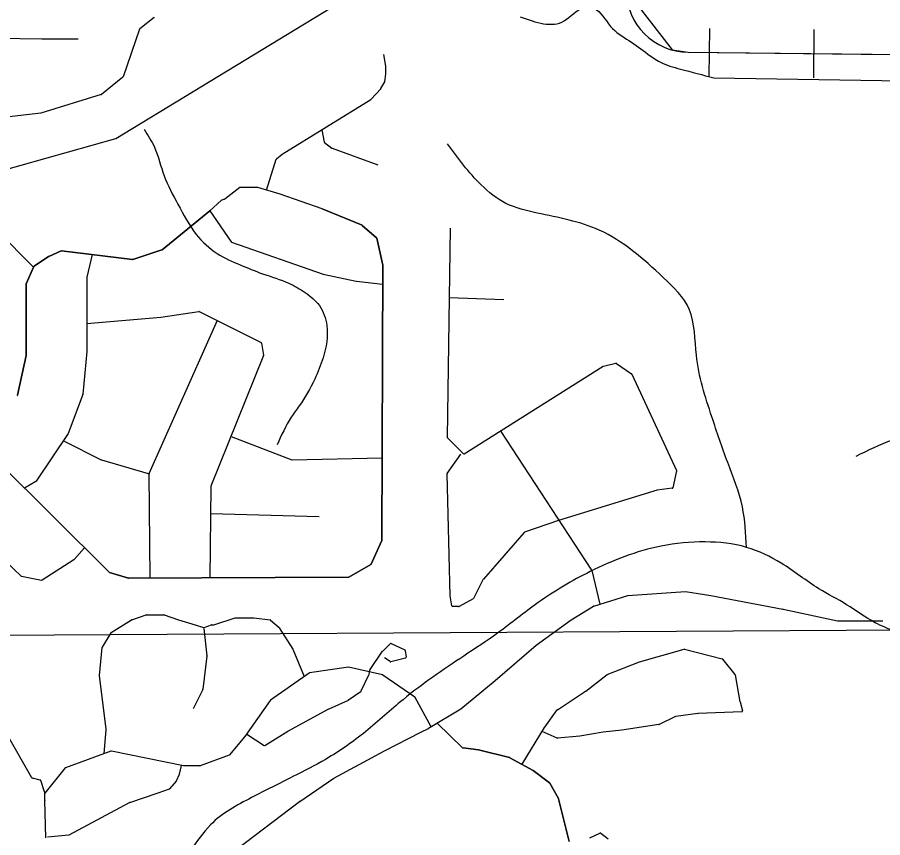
# Model space of a CAD drawing. Extents: x 408847 to 817539, y 923858 to 1151780.
# Drawn here: x 495633 to 499771, y 1060869 to 1064790 of the extents above; entities that cross this region are included whole.
import ezdxf

# ---------------------------------------------------------------- set-up
doc = ezdxf.new("R2010")
doc.units = 0
for name, color, linetype in [('Level 3', 7, 'Continuous'), ('Local Roads Paved', 7, 'Continuous'), ('Narrow River Creek and Branch and Slough', 7, 'Continuous'), ('Railroads', 7, 'Continuous'), ('Section Lines', 7, 'Continuous')]:
    doc.layers.add(name, color=color, linetype=linetype)

msp = doc.modelspace()

# ---------------------------------------------------------------- linework, layer by layer
at = {"layer": 'Level 3'}
msp.add_line((498840.8, 1064623.1), (500218.6, 1064608.3), dxfattribs=at)
msp.add_arc((498844, 1064923.1), 300, 180.7098, 269.3865, dxfattribs=at)
at = {"layer": 'Local Roads Paved'}
for p, q in [((496287.9, 1064790.1), (496218.9, 1064734.8)), ((496217.6, 1064733), (496139, 1064506.2)), ((495485.2, 1064692.1), (495751, 1064687.4)), ((495751, 1064687.4), (495923.8, 1064687.4)), ((497394.8, 1064557.1), (497385.5, 1064612.8)), ((497394.8, 1064519.6), (497394.8, 1064556.4)), ((497390.3, 1064482.8), (497394.8, 1064519.1)), ((496137.7, 1064504.5), (496036.5, 1064421.6)), ((497371.7, 1064449.6), (497389.8, 1064481.3)), ((497325.2, 1064398.3), (497371.2, 1064448.9)), ((496035.1, 1064420.8), (495746.7, 1064332.4)), ((496900.1, 1064136.4), (497324.3, 1064397.6)), ((495746, 1064332.3), (495302.8, 1064280.9)), ((497089.6, 1064253.1), (497100.4, 1064193.8)), ((497101.9, 1064191.4), (497137.5, 1064164.6)), ((497138.6, 1064164.1), (497357.5, 1064084.8)), ((496825.1, 1063963.4), (496871.5, 1064111.7)), ((496872.7, 1064113.6), (496899.6, 1064136)), ((496697.9, 1063976.6), (496624.8, 1063921.7)), ((496697.9, 1063976.6), (496624.8, 1063921.7)), ((496782.5, 1063977.4), (496700.3, 1063977.4)), ((496782.5, 1063977.4), (496700.3, 1063977.4)), ((496890.4, 1063944.7), (496783.6, 1063977.2)), ((496890.4, 1063944.7), (496783.6, 1063977.2)), ((497091.3, 1063874.6), (496890.6, 1063944.6)), ((497091.3, 1063874.6), (496890.6, 1063944.6)), ((496609.7, 1063916.1), (496553.7, 1063865.9)), ((496609.7, 1063916.1), (496553.7, 1063865.9)), ((496623.7, 1063921.1), (496611.1, 1063916.9)), ((496623.7, 1063921.1), (496611.1, 1063916.9)), ((496325.4, 1063679.5), (496553.7, 1063865.9)), ((496553.7, 1063865.9), (496325.4, 1063679.5)), ((496553.7, 1063865.9), (496655.7, 1063717.5)), ((497091.3, 1063874.6), (497281.6, 1063796.1)), ((497281.6, 1063796.1), (497091.3, 1063874.6)), ((495711.6, 1063596.3), (495499.2, 1063808.9)), ((497282.7, 1063795.4), (497351.2, 1063736)), ((497351.2, 1063736), (497282.7, 1063795.4)), ((497702.5, 1063781.8), (497688.5, 1062783.6)), ((497352.5, 1063733.8), (497380.2, 1063604.7)), ((497380.2, 1063604.7), (497352.5, 1063733.8)), ((496657.7, 1063716), (497095.1, 1063562.3)), ((495714, 1063600.2), (495782.9, 1063646.1)), ((495782.9, 1063646.1), (495714, 1063600.2)), ((495783.4, 1063646.4), (495842.8, 1063673.9)), ((495842.8, 1063673.9), (495783.4, 1063646.4)), ((495845, 1063674.2), (496183.8, 1063632.4)), ((496183.8, 1063632.4), (495845, 1063674.2)), ((495991, 1063656.2), (495965.4, 1063548.6)), ((496185.6, 1063632.6), (496324.1, 1063678.8)), ((496324.1, 1063678.8), (496185.6, 1063632.6)), ((497380.3, 1063603.8), (497375.6, 1062287.5)), ((497375.6, 1062287.5), (497380.3, 1063603.8)), ((495676.1, 1063516.3), (495712.6, 1063598.5)), ((495712.6, 1063598.5), (495676.1, 1063516.3)), ((497095.7, 1063562.1), (497254, 1063529.5)), ((495965.2, 1063547.7), (495965.2, 1063193.3)), ((497254.4, 1063529.5), (497380, 1063514.4)), ((495675.7, 1063174.8), (495675.7, 1063514.6)), ((495675.7, 1063514.6), (495675.7, 1063174.8)), ((497697.9, 1063450.7), (497959.4, 1063440.8)), ((495965.2, 1063326.6), (496320, 1063356.6)), ((495965.2, 1063326.6), (496320, 1063356.6)), ((496320.3, 1063356.6), (496501, 1063384.5)), ((496320.3, 1063356.6), (496501, 1063384.5)), ((496503.4, 1063384.1), (496799.3, 1063236.1)), ((496503.4, 1063384.1), (496799.3, 1063236.1)), ((496264.5, 1062609.9), (496591, 1063342.6)), ((496264.5, 1062609.9), (496591, 1063342.6)), ((496801.5, 1063233.1), (496810.4, 1063175.5)), ((496801.5, 1063233.1), (496810.4, 1063175.5)), ((495965.2, 1063192.9), (495946.6, 1062988.1)), ((495633.8, 1062983.3), (495675.6, 1063174)), ((495675.6, 1063174), (495633.8, 1062983.3)), ((496810.1, 1063173.4), (496558.6, 1062549)), ((496810.1, 1063173.4), (496558.6, 1062549)), ((497770.6, 1062704.2), (498435.1, 1063122.7)), ((498436.4, 1063123.2), (498494.7, 1063136.6)), ((498497.9, 1063136), (498570.2, 1063086.3)), ((498571.6, 1063084.6), (498785.4, 1062624.3)), ((495946.4, 1062987), (495876.7, 1062801.1)), ((495876.3, 1062800.2), (495722.9, 1062572.4)), ((496656.4, 1062786.6), (496945.2, 1062674.8)), ((496656.4, 1062786.6), (496945.2, 1062674.8)), ((497689.7, 1062780.7), (497765.6, 1062704.8)), ((497945.4, 1062810), (498379.3, 1062147.1)), ((496072, 1062137.9), (495464.2, 1062741.1)), ((495857.8, 1062763.3), (496035, 1062674.6)), ((495857.8, 1062763.3), (496035, 1062674.6)), ((497689.3, 1062610.1), (497753.9, 1062702.5)), ((495539.3, 1062666.6), (496072, 1062137.9)), ((496035.6, 1062674.4), (496259.5, 1062609.1)), ((496035.6, 1062674.4), (496259.5, 1062609.1)), ((496946.8, 1062674.5), (497377, 1062684.5)), ((496946.8, 1062674.5), (497377, 1062684.5)), ((498785.7, 1062621.8), (498767.9, 1062541.7)), ((495721.6, 1062571.2), (495667.9, 1062539)), ((496269, 1062109.6), (496264.1, 1062608.2)), ((496269, 1062109.6), (496264.1, 1062608.2)), ((497702.5, 1062025.4), (497688.5, 1062607.8)), ((496558.3, 1062547.6), (496553.4, 1062110.9)), ((496558.3, 1062547.6), (496553.4, 1062110.9)), ((498692.2, 1062529.5), (498221, 1062384.8)), ((498764.5, 1062538.6), (498692.9, 1062529.7)), ((496558.3, 1062417.5), (497076.7, 1062403.5)), ((498220.8, 1062384.8), (498058.4, 1062329.1)), ((498056.7, 1062327.9), (497861.6, 1062104.9)), ((497375.2, 1062285.9), (497324.8, 1062175.7)), ((497324.8, 1062175.7), (497375.2, 1062285.9)), ((495904.9, 1062198.3), (495955, 1062254)), ((495904.9, 1062198.3), (495955, 1062254)), ((495751.8, 1062100.6), (495904.1, 1062197.6)), ((495751.8, 1062100.6), (495904.1, 1062197.6)), ((495577.8, 1062188.4), (495651.5, 1062119.3)), ((495577.8, 1062188.4), (495651.5, 1062119.3)), ((497323.1, 1062173.9), (497217.7, 1062114.3)), ((497217.7, 1062114.3), (497323.1, 1062173.9)), ((495653.5, 1062118.3), (495748.9, 1062100.1)), ((495653.5, 1062118.3), (495748.9, 1062100.1)), ((496165.5, 1062109.3), (496073.6, 1062136.9)), ((496073.6, 1062136.9), (496165.5, 1062109.3)), ((498379.8, 1062145.8), (498418.7, 1061984.7)), ((497215.8, 1062113.8), (496166.7, 1062109.1)), ((496166.7, 1062109.1), (497215.8, 1062113.8)), ((497861.1, 1062104), (497815.2, 1062012.2)), ((498552.9, 1062026.8), (498827.6, 1062045.4)), ((498828.4, 1062045.3), (498949.4, 1062026.7)), ((497711.3, 1061976.9), (497702.6, 1062024.7)), ((497813.5, 1062010.4), (497745.4, 1061974.1)), ((498389.5, 1061975.5), (498552, 1062026.6)), ((498949.4, 1062026.7), (499294, 1061961.3)), ((498949.4, 1062026.7), (499294, 1061961.3)), ((497743.5, 1061973.6), (497715.2, 1061973.6)), ((498281.7, 1061910), (498388.6, 1061975.1)), ((499294.1, 1061961.3), (499555.2, 1061905.3)), ((499294.1, 1061961.3), (499555.2, 1061905.3)), ((496082.8, 1061849.7), (496179.7, 1061909.7)), ((496180.5, 1061910.1), (496249.5, 1061933.1)), ((496250.8, 1061933.3), (496333.5, 1061933.3)), ((496334.8, 1061933.1), (496404.2, 1061909.9)), ((496404.3, 1061909.9), (496483.6, 1061886.6)), ((496572.9, 1061886.7), (496674.5, 1061919.1)), ((496675.7, 1061919.3), (496763.6, 1061919.3)), ((496764.1, 1061919.2), (496842, 1061910.1)), ((496844.2, 1061909.1), (496884.8, 1061872.9)), ((498113.6, 1061788.5), (498281.5, 1061909.8)), ((496483.7, 1061886.5), (496524.3, 1061873)), ((496525.7, 1061867.9), (496539.6, 1061737.5)), ((496527, 1061873), (496562.3, 1061886.3)), ((496563.7, 1061886.6), (496571.7, 1061886.6)), ((496885.6, 1061872.1), (496950.4, 1061770)), ((499556, 1061905.3), (499770.1, 1061905.3)), ((499556, 1061905.3), (499770.1, 1061905.3)), ((496040.4, 1061779.9), (496081.5, 1061848.3)), ((497380.5, 1061760.7), (497415.7, 1061795.8)), ((497420.2, 1061796.6), (497485.7, 1061766)), ((497917.4, 1061620.3), (498113.4, 1061788.3)), ((496026, 1061644.1), (496039.9, 1061778.2)), ((496950.8, 1061769.4), (497005.3, 1061638.6)), ((497320, 1061672.3), (497380.1, 1061760.1)), ((497488, 1061762.9), (497491.9, 1061731.2)), ((498607.8, 1061709.1), (498821.3, 1061769.5)), ((498823.4, 1061769.5), (499003.2, 1061723.4)), ((496539.6, 1061736.6), (496521.1, 1061578.9)), ((497416.2, 1061710), (497389.6, 1061727.7)), ((497488.9, 1061726.8), (497419.4, 1061709.4)), ((498454, 1061648.5), (498607.4, 1061708.9)), ((499005.4, 1061722), (499064.6, 1061649.1)), ((497216.1, 1061683.9), (497031, 1061656.1)), ((497379.5, 1061646.8), (497217.6, 1061683.8)), ((497315, 1061648.7), (497319.4, 1061670.8)), ((496058.6, 1061387.1), (496026, 1061643.1)), ((497029.3, 1061655.4), (496843.8, 1061525.5)), ((497278, 1061569.8), (497314.7, 1061647.8)), ((497533.6, 1061539.7), (497380.9, 1061646.1)), ((497754.1, 1061484.9), (497917.3, 1061620.2)), ((498350.8, 1061568.9), (498453, 1061647.9)), ((499065.4, 1061647.3), (499088.5, 1061517.7)), ((496520.7, 1061577.6), (496474.3, 1061484.7)), ((497217.1, 1061527), (497276.7, 1061568.2)), ((497611.5, 1061398.4), (497534.8, 1061538.3)), ((498215.9, 1061480.5), (498350.6, 1061568.8)), ((496842.8, 1061524.5), (496721.9, 1061352.4)), ((497123.6, 1061484.8), (497216.5, 1061526.6)), ((499088.6, 1061517.2), (499101.1, 1061475.7)), ((496927.4, 1061377.3), (497123.3, 1061484.7)), ((497599.9, 1061391.4), (497753.6, 1061484.6)), ((498154.7, 1061396.1), (498214.8, 1061479.5)), ((498887.6, 1061461.4), (498781, 1061447.5)), ((499097.5, 1061470.5), (498887.9, 1061461.4)), ((497762.3, 1061298.8), (497640.3, 1061415.9)), ((497640.3, 1061415.9), (497762.3, 1061298.8)), ((498779.8, 1061447.1), (498701.5, 1061410.2)), ((496048, 1061269.9), (496058.6, 1061386.2)), ((496817.4, 1061308.6), (496927.2, 1061377.2)), ((497389.7, 1061283.9), (497562.4, 1061372.6)), ((497562.4, 1061372.6), (497599.6, 1061391.2)), ((498046.3, 1061219.2), (498154.5, 1061395.9)), ((498214.4, 1061345), (498142.3, 1061375.9)), ((498434.7, 1061372.6), (498322.8, 1061354)), ((498523.4, 1061382), (498434.9, 1061372.6)), ((498700.4, 1061409.9), (498523.6, 1061382)), ((495702.8, 1061154.6), (495587.3, 1061358)), ((496721.7, 1061352.1), (496647.8, 1061264.3)), ((496730.1, 1061364), (496813.1, 1061308.6)), ((498322.5, 1061353.9), (498216.3, 1061344.7)), ((497837.7, 1061288.5), (497764.5, 1061297.7)), ((497764.5, 1061297.7), (497837.7, 1061288.5)), ((497986.9, 1061251.3), (497838.2, 1061288.4)), ((497838.2, 1061288.4), (497986.9, 1061251.3)), ((496080.9, 1061281.8), (495863.6, 1061203.1)), ((496427.2, 1061212.1), (496083.1, 1061281.9)), ((496646.1, 1061263.1), (496507.6, 1061212.3)), ((497147, 1061153.1), (497389.6, 1061283.8)), ((498099.2, 1061190.5), (497987.8, 1061250.9)), ((497987.8, 1061250.9), (498099.2, 1061190.5)), ((496409, 1061172.1), (496418.2, 1061213.8)), ((496506.3, 1061212.1), (496428, 1061212.1)), ((495861.8, 1061201.9), (495764.4, 1061081.2)), ((496395.1, 1061139.6), (496408.8, 1061171.4)), ((498178.2, 1061130.1), (498099.7, 1061190.2)), ((498099.7, 1061190.2), (498178.2, 1061130.1)), ((495743.5, 1061144.2), (495705.5, 1061152.6)), ((495764.2, 1061088.2), (495746.5, 1061141.5)), ((496362.9, 1061102.4), (496394.5, 1061138.5)), ((496983.4, 1061040.9), (497146.6, 1061152.9)), ((498220.6, 1061055.4), (498179.3, 1061128.9)), ((498179.3, 1061128.9), (498220.6, 1061055.4)), ((495764.4, 1061045.6), (495764.4, 1061087)), ((496171, 1061036.3), (496306.1, 1061082.9)), ((496306.2, 1061082.9), (496361.2, 1061101.3)), ((495769.1, 1060868.5), (495764.4, 1061045.5)), ((496638, 1060779.4), (496983.2, 1061040.8)), ((498272.2, 1060849.7), (498221, 1061054.4)), ((498221, 1061054.4), (498272.2, 1060849.7)), ((495881.9, 1060882.4), (496170.5, 1061036.1)), ((495778.4, 1060872.7), (495880.4, 1060881.9)), ((498369.8, 1060868.2), (498418.6, 1060890.4)), ((498422.7, 1060890), (498457.9, 1060863.5))]:
    msp.add_line(p, q, dxfattribs=at)
for centre, start, end in [((496285.4, 1064793.2), 308.6728, 314.2285), ((496221.4, 1064731.7), 128.6728, 160.8746), ((495751, 1064691.4), 268.9944, 270), ((497390.8, 1064556.4), 0, 9.458), ((497390.8, 1064519.6), 352.8783, 0), ((496135.2, 1064507.6), 309.3025, 340.8746), ((497386.3, 1064483.3), 330.2666, 352.8783), ((497368.2, 1064451.6), 317.7396, 330.2666), ((496033.9, 1064424.7), 287.0452, 309.3025), ((497322.2, 1064401), 301.6194, 317.7396), ((495745.5, 1064336.2), 276.6079, 287.0452), ((497104.3, 1064194.6), 190.3001, 233.1173), ((497139.9, 1064167.8), 233.1173, 250.1063), ((496875.3, 1064110.5), 129.8187, 162.6536), ((496902.2, 1064133), 121.6194, 129.8187), ((496700.3, 1063973.4), 90, 126.8827), ((496700.3, 1063973.4), 90, 126.8827), ((496782.5, 1063973.4), 73.0651, 90), ((496782.5, 1063973.4), 73.0651, 90), ((496889.2, 1063940.9), 70.761, 73.0651), ((496889.2, 1063940.9), 70.761, 73.0651), ((496612.3, 1063913.1), 108.443, 131.8696), ((496612.3, 1063913.1), 108.443, 131.8696), ((496622.4, 1063924.9), 288.443, 306.8827), ((496622.4, 1063924.9), 288.443, 306.8827), ((497280.1, 1063792.4), 49.0724, 67.5805), ((497280.1, 1063792.4), 49.0724, 67.5805), ((497348.6, 1063732.9), 12.0893, 49.0724), ((497348.6, 1063732.9), 12.0893, 49.0724), ((496659, 1063719.7), 214.4961, 250.6473), ((495785.1, 1063642.8), 114.7853, 123.7024), ((495785.1, 1063642.8), 114.7853, 123.7024), ((495844.5, 1063670.2), 82.9684, 114.7853), ((495844.5, 1063670.2), 82.9684, 114.7853), ((496322.9, 1063682.6), 288.443, 309.2388), ((496322.9, 1063682.6), 288.443, 309.2388), ((496184.3, 1063636.4), 262.9684, 288.443), ((496184.3, 1063636.4), 262.9684, 288.443), ((497376.3, 1063603.8), 359.7969, 12.0893), ((497376.3, 1063603.8), 359.7969, 12.0893), ((495716.3, 1063596.9), 123.7024, 156.0474), ((495716.3, 1063596.9), 123.7024, 156.0474), ((497096.5, 1063566.1), 250.6473, 258.3611), ((495969.2, 1063547.7), 166.6135, 180), ((497254.8, 1063533.5), 258.3611, 263.1541), ((495679.7, 1063514.6), 156.0474, 180), ((495679.7, 1063514.6), 156.0474, 180), ((496319.7, 1063360.6), 274.8327, 278.7502), ((496319.7, 1063360.6), 274.8327, 278.7502), ((496501.7, 1063380.5), 63.4243, 98.7502), ((496501.7, 1063380.5), 63.4243, 98.7502), ((496797.6, 1063232.5), 8.7421, 63.4243), ((496797.6, 1063232.5), 8.7421, 63.4243), ((495961.2, 1063193.3), 354.808, 0), ((495671.7, 1063174.8), 347.6248, 0), ((495671.7, 1063174.8), 347.6248, 0), ((496806.4, 1063174.9), 338.0606, 8.7421), ((496806.4, 1063174.9), 338.0606, 8.7421), ((498437.3, 1063119.3), 103.0005, 122.1971), ((498495.6, 1063132.7), 55.479, 103.0005), ((498568, 1063083), 24.9116, 55.479), ((495629.9, 1062984.2), 333.4456, 347.6248), ((495629.9, 1062984.2), 333.4456, 347.6248), ((495942.6, 1062988.4), 339.4527, 354.808), ((495872.9, 1062802.5), 326.0533, 339.4527), ((497692.5, 1062783.6), 179.1972, 224.9866), ((497768.5, 1062707.6), 224.9866, 302.1971), ((496036.8, 1062678.2), 243.4243, 253.7326), ((496036.8, 1062678.2), 243.4243, 253.7326), ((496946.7, 1062678.5), 248.8297, 271.3328), ((496946.7, 1062678.5), 248.8297, 271.3328), ((498781.8, 1062622.6), 347.4768, 24.9116), ((495719.6, 1062574.7), 300.9755, 326.0533), ((496268.1, 1062608.2), 155.9798, 180.556), ((496268.1, 1062608.2), 155.9798, 180.556), ((497692.5, 1062607.9), 145.0205, 181.3742), ((496562.3, 1062547.5), 158.0606, 179.3492), ((496562.3, 1062547.5), 158.0606, 179.3492), ((498693.4, 1062525.7), 97.1283, 107.0704), ((498764, 1062542.6), 277.1283, 347.4768), ((498222.1, 1062381), 107.0704, 108.9328), ((498059.7, 1062325.3), 108.9328, 138.8273), ((497371.6, 1062287.6), 335.3865, 359.7969), ((497371.6, 1062287.6), 335.3866, 359.7969), ((495901.9, 1062201), 302.4833, 318.0261), ((495901.9, 1062201), 302.4833, 318.0261), ((497321.1, 1062177.4), 299.4873, 335.3865), ((497321.1, 1062177.4), 299.4873, 335.3866), ((495654.2, 1062122.2), 226.8343, 259.2108), ((495654.2, 1062122.2), 226.8343, 259.2108), ((496074.8, 1062140.7), 225.2131, 253.2934), ((496074.8, 1062140.7), 225.2131, 253.2934), ((497215.8, 1062117.8), 270.2548, 299.4873), ((497215.8, 1062117.8), 270.2548, 299.4873), ((498375.9, 1062144.9), 13.5643, 33.2097), ((495749.6, 1062104), 259.2108, 302.4833), ((495749.6, 1062104), 259.2108, 302.4833), ((496166.6, 1062113.1), 253.2934, 270.2548), ((496166.6, 1062113.1), 253.2934, 270.2548), ((497864.6, 1062102.2), 138.8273, 153.4456), ((498827.8, 1062041.4), 81.2498, 93.8803), ((497706.5, 1062025.4), 181.3742, 190.3001), ((497811.6, 1062014), 298.0836, 333.4456), ((498553.2, 1062022.8), 93.8803, 107.4548), ((497715.2, 1061977.6), 190.3001, 270), ((497743.5, 1061977.6), 270, 298.0836), ((498390.7, 1061971.7), 107.4548, 121.3406), ((499293.3, 1061957.4), 77.8998, 79.2554), ((499293.3, 1061957.4), 77.8998, 79.2554), ((496181.8, 1061906.3), 108.443, 121.7714), ((496250.8, 1061929.3), 90, 108.443), ((496333.5, 1061929.3), 71.557, 90), ((496405.4, 1061913.7), 251.557, 253.6032), ((496675.7, 1061915.3), 90, 107.6578), ((496763.6, 1061915.3), 83.2871, 90), ((496841.5, 1061906.1), 48.3532, 83.2871), ((498283.8, 1061906.6), 121.3406, 125.8503), ((496482.4, 1061882.7), 71.557, 73.6032), ((496525.6, 1061876.8), 251.557, 290.5648), ((496563.7, 1061882.6), 90, 110.5648), ((496571.7, 1061890.6), 270, 287.6578), ((496882.2, 1061869.9), 32.4591, 48.3532), ((499556, 1061909.3), 257.8998, 270), ((499556, 1061909.3), 257.8998, 270), ((499770.1, 1061909.3), 270, 278.4308), ((499770.1, 1061909.3), 270, 278.4308), ((496084.9, 1061846.3), 121.7714, 149.048), ((497418.5, 1061793), 64.9729, 135.0134), ((498116, 1061785.3), 125.8503, 130.6145), ((496043.9, 1061777.8), 149.048, 174.0966), ((496947.1, 1061767.9), 22.6104, 32.4591), ((497383.4, 1061757.8), 135.0134, 145.6321), ((497484, 1061762.4), 7.1217, 64.9729), ((498822.4, 1061765.6), 75.6122, 105.7877), ((496535.6, 1061737.1), 353.2933, 6.1127), ((497418.4, 1061713.3), 236.2976, 284.0425), ((497488, 1061730.7), 284.0425, 7.1217), ((498608.8, 1061705.2), 105.7877, 111.5105), ((499002.2, 1061719.5), 39.0808, 75.6122), ((497216.7, 1061679.9), 77.1192, 98.5347), ((497323.3, 1061670), 145.6321, 168.6952), ((496030, 1061643.6), 174.0966, 187.2499), ((497031.5, 1061652.1), 98.5347, 125.0046), ((497311.1, 1061649.5), 334.8092, 348.6952), ((497378.6, 1061642.9), 55.1121, 77.1192), ((497914.8, 1061623.3), 309.6573, 310.6145), ((498455.4, 1061644.8), 111.5105, 127.7072), ((499061.5, 1061646.6), 10.1201, 39.0808), ((496517.1, 1061579.3), 333.4456, 353.2933), ((497274.4, 1061571.5), 304.7077, 334.8092), ((497531.3, 1061536.4), 28.7285, 55.1121), ((498348.4, 1061572.1), 303.244, 307.7072), ((496846.1, 1061522.2), 125.0046, 144.9167), ((497214.8, 1061530.3), 294.2377, 304.7077), ((499092.5, 1061518.4), 190.1201, 196.6919), ((497125.2, 1061481.2), 114.2377, 118.7172), ((497751.6, 1061488), 301.2302, 309.6573), ((498218.1, 1061477.1), 123.244, 144.175), ((498888.1, 1061457.4), 92.4907, 97.4348), ((499097.3, 1061474.5), 272.4907, 16.6919), ((498781.5, 1061443.5), 97.4348, 115.2114), ((496054.6, 1061386.6), 354.808, 7.2499), ((496929.3, 1061373.8), 118.7172, 122.0174), ((497564.2, 1061369), 116.5757, 117.192), ((497597.8, 1061394.8), 296.5757, 301.2302), ((498157.9, 1061393.8), 144.175, 148.5076), ((498435.3, 1061368.7), 96.0118, 99.4667), ((498523, 1061385.9), 276.0118, 278.9767), ((498699.8, 1061413.9), 278.9767, 295.2114), ((496718.6, 1061354.7), 319.9123, 324.9167), ((498215.9, 1061348.7), 246.7917, 274.972), ((498322.2, 1061357.9), 274.972, 279.4667), ((496815.3, 1061312), 236.2976, 302.0174), ((497765, 1061301.7), 226.1558, 262.8717), ((497765, 1061301.7), 226.1558, 262.8717), ((497837.2, 1061284.6), 75.9575, 82.8717), ((497837.2, 1061284.6), 75.9575, 82.8717), ((496082.3, 1061278), 78.536, 109.8937), ((496644.7, 1061266.9), 290.1449, 319.9123), ((497391.5, 1061280.3), 117.192, 118.3119), ((497985.9, 1061247.4), 61.5459, 75.9575), ((497985.9, 1061247.4), 61.5459, 75.9575), ((496428, 1061216.1), 258.536, 270), ((496506.3, 1061216.1), 270, 290.1449), ((495864.9, 1061199.3), 109.8937, 141.0855), ((496405.1, 1061172.9), 336.8111, 347.4768), ((498097.3, 1061187), 52.5818, 61.5459), ((498097.3, 1061187), 52.5818, 61.5459), ((495706.3, 1061156.5), 209.593, 257.4655), ((495742.7, 1061140.3), 18.4269, 77.4655), ((496391.5, 1061141.2), 318.8273, 336.8111), ((497148.9, 1061149.6), 118.3119, 124.4514), ((498175.8, 1061127), 29.3463, 52.5818), ((498175.8, 1061127), 29.3463, 52.5818), ((495760.4, 1061087), 0, 18.4269), ((496307.4, 1061079.1), 108.443, 109.0338), ((496359.9, 1061105.1), 288.443, 318.8273), ((495768.4, 1061045.6), 180, 181.5067), ((496985.7, 1061037.6), 124.4514, 127.1297), ((498217.1, 1061053.4), 14.03, 29.3463), ((498217.1, 1061053.4), 14.03, 29.3463), ((496172.3, 1061032.5), 109.0338, 118.0356), ((495880, 1060885.9), 275.1968, 298.0356), ((498420.3, 1060886.8), 53.1173, 114.454)]:
    msp.add_arc(centre, 4, start, end, dxfattribs=at)
at = {"layer": 'Narrow River Creek and Branch and Slough'}
for p, q in [((496105.2, 1064210.9), (497441.5, 1065025)), ((498963.8, 1064500.9), (499876, 1064486.9)), ((494929, 1063880.8), (496105.2, 1064210.9))]:
    msp.add_line(p, q, dxfattribs=at)
for points in [[(498037.6, 1064793), (498247.7, 1064773), (498343.7, 1064837), (498389.7, 1064833), (498469.7, 1064747), (498557.7, 1064679), (498647.8, 1064614.9), (498705.8, 1064576.9), (498803.8, 1064542.9), (498963.8, 1064500.9)], [(496239.3, 1064254.9), (496289.3, 1064168.9), (496335.3, 1064032.8), (496401.3, 1063896.8), (496489.3, 1063752.8), (496589.3, 1063660.8), (496699.4, 1063606.7), (496805.4, 1063564.7), (496931.4, 1063518.7), (497009.4, 1063474.7), (497077.4, 1063412.7), (497113.4, 1063316.7), (497095.4, 1063162.7), (497055.4, 1063060.6), (496981.4, 1062932.6), (496943.4, 1062878.6), (496875.4, 1062746.6)], [(499119.8, 1062256.5), (499099.8, 1062450.5), (499029.8, 1062662.6), (498953.8, 1062880.6), (498879.8, 1063174.7), (498845.8, 1063394.7), (498721.8, 1063546.7), (498415.7, 1063772.8), (498119.6, 1063854.8), (497969.6, 1063900.8), (497851.6, 1063988.8), (497689.6, 1064184.9)], [(501908.4, 1062114.4), (501848.4, 1062326.5), (501744.4, 1062484.5), (501582.3, 1062574.5), (501354.3, 1062636.5), (501070.2, 1062686.6), (500900.2, 1062704.6), (500726.2, 1062750.6), (500544.1, 1062792.6), (500280.1, 1062838.6), (500098, 1062826.6), (499816, 1062768.6), (499642, 1062690.6)], [(499830, 1061854.4), (499734, 1061896.4), (499597.9, 1061982.4), (499465.9, 1062058.4), (499285.9, 1062180.5), (499119.8, 1062256.5), (498921.8, 1062282.5), (498711.8, 1062262.5), (498371.7, 1062140.4), (498123.6, 1061992.4), (497929.6, 1061846.4), (497767.6, 1061736.4), (497477.5, 1061528.3), (497299.5, 1061376.3), (497109.4, 1061244.3), (496951.4, 1061160.3), (496753.4, 1061060.2), (496557.3, 1060930.2), (496459.3, 1060806.2), (496343.3, 1060708.2), (496231.3, 1060696.2), (496147.2, 1060704.2), (495957, 1060736.1), (495822.2, 1060714.8), (495701.6, 1060672.2)]]:
    msp.add_spline(points, degree=3, dxfattribs=at)
at = {"layer": 'Railroads'}
for p, q in [((498942, 1064737), (498939.5, 1064507)), ((499441.9, 1064731.7), (499439.5, 1064501.7))]:
    msp.add_line(p, q, dxfattribs=at)
msp.add_lwpolyline([(498513.6, 1067381.3), (498544.1, 1064919.4), (498544.1, 1064919.4), (498763.6, 1064634.1), (498840.8, 1064623.1), (498840.8, 1064623.1), (500218.6, 1064608.3), (500505.1, 1064514.3), (500693.6, 1064378.8)], dxfattribs=at)
at = {"layer": 'Section Lines'}
msp.add_line((494510.6, 1061829.6), (499922.4, 1061862.8), dxfattribs=at)

doc.saveas('drawing.dxf')
